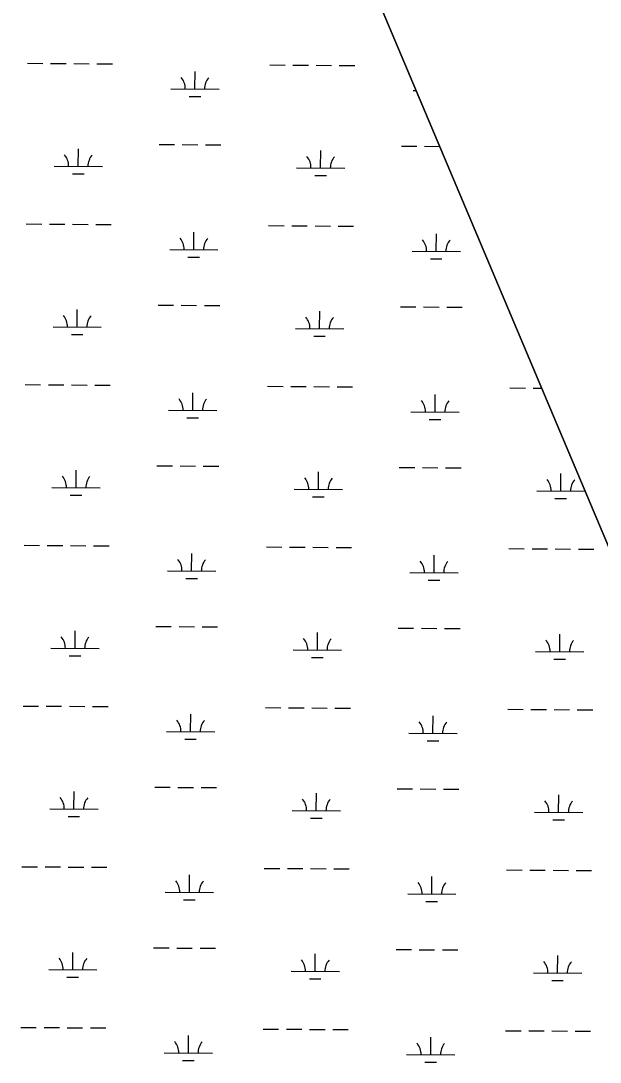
# Model space of a CAD drawing. Extents: x 3172231 to 3210228, y 940198 to 965780.
# Drawn here: x 3200968 to 3202168, y 953144 to 955300 of the extents above; entities that cross this region are included whole.
import ezdxf

# ---------------------------------------------------------------- set-up
doc = ezdxf.new("R2010")
doc.units = 0
for name, color, linetype in [('V-SITE-VEGE', 7, 'Continuous'), ('V-TOPO-SHOR', 7, 'Continuous'), ('V-WETL-SWMP', 7, 'Continuous')]:
    doc.layers.add(name, color=color, linetype=linetype)

msp = doc.modelspace()

# ---------------------------------------------------------------- linework, layer by layer
at = {"layer": 'V-SITE-VEGE'}
msp.add_line((3202323.547, 953882.41), (3201680.645, 955406.272), dxfattribs=at)
at = {"layer": 'V-TOPO-SHOR'}
msp.add_line((3202323.547, 953882.41), (3201680.645, 955406.272), dxfattribs=at)
at = {"layer": 'V-WETL-SWMP'}
for p, q in [((3201680.646, 955406.272), (3202323.548, 953882.41)), ((3200981.739, 955211.951), (3201013.738, 955211.734)), ((3201029.737, 955211.625), (3201061.737, 955211.407)), ((3201077.736, 955211.298), (3201109.736, 955211.08)), ((3201125.735, 955210.971), (3201157.734, 955210.753)), ((3201483.635, 955208.535), (3201515.634, 955208.317)), ((3201531.634, 955208.208), (3201563.633, 955207.99)), ((3201579.633, 955207.881), (3201611.632, 955207.664)), ((3201627.632, 955207.555), (3201659.631, 955207.337)), ((3201328.701, 955158.846), (3201328.946, 955194.846)), ((3201278.702, 955159.187), (3201378.7, 955158.506)), ((3201316.596, 955143.497), (3201340.596, 955143.334)), ((3201780.599, 955155.77), (3201786.347, 955155.731)), ((3201087.133, 954998.625), (3201087.378, 955034.624)), ((3201254.509, 955043.917), (3201286.508, 955043.699)), ((3201302.508, 955043.59), (3201334.507, 955043.372)), ((3201350.507, 955043.263), (3201382.506, 955043.045)), ((3201756.405, 955040.5), (3201788.405, 955040.282)), ((3201804.404, 955040.174), (3201835.188, 955039.964)), ((3201589.029, 954995.209), (3201589.274, 955031.208)), ((3201037.134, 954998.965), (3201137.132, 954998.285)), ((3201539.03, 954995.549), (3201639.028, 954994.868)), ((3201075.028, 954983.276), (3201099.028, 954983.113)), ((3201576.924, 954979.86), (3201600.924, 954979.696)), ((3200979.474, 954879.284), (3201011.473, 954879.066)), ((3201027.473, 954878.957), (3201059.472, 954878.74)), ((3201075.472, 954878.631), (3201107.471, 954878.413)), ((3201123.471, 954878.304), (3201155.47, 954878.086)), ((3201326.437, 954826.179), (3201326.682, 954862.178)), ((3201481.37, 954875.868), (3201513.37, 954875.65)), ((3201529.369, 954875.541), (3201561.369, 954875.323)), ((3201577.368, 954875.214), (3201609.367, 954874.996)), ((3201625.367, 954874.887), (3201657.366, 954874.67)), ((3201828.333, 954822.763), (3201828.578, 954858.762)), ((3201276.438, 954826.519), (3201376.435, 954825.839)), ((3201778.334, 954823.103), (3201878.332, 954822.422)), ((3201314.332, 954810.83), (3201338.331, 954810.667)), ((3201816.228, 954807.414), (3201840.228, 954807.25)), ((3201252.245, 954711.249), (3201284.244, 954711.032)), ((3201300.243, 954710.923), (3201332.243, 954710.705)), ((3201348.242, 954710.596), (3201380.242, 954710.378)), ((3201084.868, 954665.958), (3201085.113, 954701.957)), ((3201586.765, 954662.541), (3201587.01, 954698.54)), ((3201754.141, 954707.833), (3201786.14, 954707.615)), ((3201802.14, 954707.506), (3201834.139, 954707.288)), ((3201850.139, 954707.18), (3201882.138, 954706.962)), ((3201034.87, 954666.298), (3201134.867, 954665.617)), ((3201072.764, 954650.609), (3201096.763, 954650.445)), ((3201536.766, 954662.882), (3201636.764, 954662.201)), ((3201574.66, 954647.192), (3201598.659, 954647.029)), ((3200977.21, 954546.617), (3201009.209, 954546.399)), ((3201025.208, 954546.29), (3201057.208, 954546.072)), ((3201073.207, 954545.963), (3201105.207, 954545.746)), ((3201121.206, 954545.637), (3201153.205, 954545.419)), ((3201479.106, 954543.2), (3201511.105, 954542.983)), ((3201527.105, 954542.874), (3201559.104, 954542.656)), ((3201575.104, 954542.547), (3201607.103, 954542.329)), ((3201623.103, 954542.22), (3201655.102, 954542.002)), ((3201981.002, 954539.784), (3202013.002, 954539.566)), ((3202029.001, 954539.457), (3202046.396, 954539.339)), ((3201324.172, 954493.512), (3201324.417, 954529.511)), ((3201826.068, 954490.095), (3201826.313, 954526.095)), ((3201274.173, 954493.852), (3201374.171, 954493.171)), ((3201312.067, 954478.163), (3201336.067, 954478)), ((3201776.07, 954490.436), (3201876.067, 954489.755)), ((3201813.964, 954474.746), (3201837.963, 954474.583)), ((3201082.604, 954333.29), (3201082.849, 954369.29)), ((3201249.98, 954378.582), (3201281.979, 954378.364)), ((3201297.979, 954378.255), (3201329.978, 954378.038)), ((3201345.978, 954377.929), (3201377.977, 954377.711)), ((3201584.5, 954329.874), (3201584.745, 954365.873)), ((3201751.876, 954375.166), (3201783.876, 954374.948)), ((3201799.875, 954374.839), (3201831.875, 954374.621)), ((3201847.874, 954374.512), (3201879.873, 954374.294)), ((3202086.397, 954326.458), (3202086.642, 954362.457)), ((3201032.605, 954333.631), (3201132.603, 954332.95)), ((3201534.501, 954330.214), (3201634.499, 954329.534)), ((3202036.398, 954326.798), (3202136.352, 954326.117)), ((3201070.499, 954317.942), (3201094.499, 954317.778)), ((3201572.395, 954314.525), (3201596.395, 954314.362)), ((3202074.292, 954311.109), (3202098.291, 954310.945)), ((3200974.945, 954213.95), (3201006.944, 954213.732)), ((3201022.944, 954213.623), (3201054.943, 954213.405)), ((3201070.943, 954213.296), (3201102.942, 954213.078)), ((3201118.942, 954212.969), (3201150.941, 954212.752)), ((3201321.908, 954160.845), (3201322.153, 954196.844)), ((3201476.841, 954210.533), (3201508.841, 954210.315)), ((3201524.84, 954210.206), (3201556.84, 954209.989)), ((3201572.839, 954209.88), (3201604.838, 954209.662)), ((3201620.838, 954209.553), (3201652.837, 954209.335)), ((3201823.804, 954157.428), (3201824.049, 954193.427)), ((3201978.738, 954207.117), (3202010.737, 954206.899)), ((3202026.737, 954206.79), (3202058.736, 954206.572)), ((3202074.736, 954206.463), (3202106.735, 954206.245)), ((3202122.734, 954206.136), (3202154.734, 954205.919)), ((3201271.909, 954161.185), (3201371.906, 954160.504)), ((3201773.805, 954157.768), (3201873.803, 954157.088)), ((3201309.803, 954145.496), (3201333.802, 954145.332)), ((3201811.699, 954142.079), (3201835.699, 954141.916)), ((3201247.716, 954045.915), (3201279.715, 954045.697)), ((3201295.714, 954045.588), (3201327.714, 954045.37)), ((3201343.713, 954045.261), (3201375.713, 954045.044)), ((3201749.612, 954042.498), (3201781.611, 954042.281)), ((3201797.611, 954042.172), (3201829.61, 954041.954)), ((3201845.61, 954041.845), (3201877.609, 954041.627)), ((3201080.339, 954000.623), (3201080.584, 954036.622)), ((3201582.236, 953997.207), (3201582.481, 954033.206)), ((3202084.132, 953993.79), (3202084.377, 954029.789)), ((3201030.34, 954000.964), (3201130.338, 954000.283)), ((3201532.237, 953997.547), (3201632.235, 953996.866)), ((3201068.235, 953985.274), (3201092.234, 953985.111)), ((3201570.131, 953981.858), (3201594.13, 953981.694)), ((3202034.133, 953994.131), (3202134.131, 953993.45)), ((3202072.027, 953978.441), (3202096.027, 953978.278)), ((3200972.68, 953881.282), (3201004.68, 953881.064)), ((3201020.679, 953880.956), (3201052.679, 953880.738)), ((3201068.678, 953880.629), (3201100.678, 953880.411)), ((3201116.677, 953880.302), (3201148.676, 953880.084)), ((3201474.577, 953877.866), (3201506.576, 953877.648)), ((3201522.576, 953877.539), (3201554.575, 953877.321)), ((3201570.575, 953877.212), (3201602.574, 953876.994)), ((3201618.574, 953876.886), (3201650.573, 953876.668)), ((3201976.473, 953874.449), (3202008.472, 953874.231)), ((3202024.472, 953874.123), (3202056.471, 953873.905)), ((3202072.471, 953873.796), (3202104.47, 953873.578)), ((3202120.47, 953873.469), (3202152.469, 953873.251)), ((3201319.643, 953828.177), (3201319.888, 953864.176)), ((3201821.539, 953824.761), (3201821.784, 953860.76)), ((3201269.644, 953828.518), (3201369.642, 953827.837)), ((3201771.541, 953825.101), (3201871.538, 953824.42)), ((3201307.538, 953812.828), (3201331.538, 953812.665)), ((3201809.435, 953809.412), (3201833.434, 953809.248)), ((3201078.075, 953667.956), (3201078.32, 953703.955)), ((3201245.451, 953713.248), (3201277.45, 953713.03)), ((3201293.45, 953712.921), (3201325.449, 953712.703)), ((3201341.449, 953712.594), (3201373.448, 953712.376)), ((3201579.971, 953664.539), (3201580.216, 953700.539)), ((3201747.347, 953709.831), (3201779.347, 953709.613)), ((3201795.346, 953709.504), (3201827.346, 953709.287)), ((3201843.345, 953709.178), (3201875.344, 953708.96)), ((3202081.868, 953661.123), (3202082.113, 953697.122)), ((3201028.076, 953668.296), (3201128.074, 953667.616)), ((3201065.97, 953652.607), (3201089.97, 953652.444)), ((3201529.972, 953664.88), (3201629.97, 953664.199)), ((3202031.869, 953661.463), (3202131.866, 953660.783)), ((3201567.866, 953649.19), (3201591.866, 953649.027)), ((3202069.763, 953645.774), (3202093.762, 953645.611)), ((3200970.416, 953548.615), (3201002.415, 953548.397)), ((3201018.415, 953548.288), (3201050.414, 953548.07)), ((3201066.414, 953547.961), (3201098.413, 953547.744)), ((3201114.413, 953547.635), (3201146.412, 953547.417)), ((3201472.312, 953545.198), (3201504.312, 953544.981)), ((3201520.311, 953544.872), (3201552.31, 953544.654)), ((3201317.379, 953495.51), (3201317.624, 953531.509)), ((3201568.31, 953544.545), (3201600.309, 953544.327)), ((3201616.309, 953544.218), (3201648.308, 953544)), ((3201819.275, 953492.093), (3201819.52, 953528.093)), ((3201974.209, 953541.782), (3202006.208, 953541.564)), ((3202022.208, 953541.455), (3202054.207, 953541.237)), ((3202070.206, 953541.129), (3202102.206, 953540.911)), ((3202118.205, 953540.802), (3202150.205, 953540.584)), ((3201267.38, 953495.85), (3201367.377, 953495.17)), ((3201305.274, 953480.161), (3201329.273, 953479.998)), ((3201769.276, 953492.434), (3201869.274, 953491.753)), ((3201807.17, 953476.745), (3201831.17, 953476.581)), ((3201243.186, 953380.58), (3201275.186, 953380.362)), ((3201291.185, 953380.254), (3201323.185, 953380.036)), ((3201339.184, 953379.927), (3201371.184, 953379.709)), ((3201745.083, 953377.164), (3201777.082, 953376.946)), ((3201793.082, 953376.837), (3201825.081, 953376.619)), ((3201841.081, 953376.51), (3201873.08, 953376.293)), ((3201075.81, 953335.289), (3201076.055, 953371.288)), ((3201577.707, 953331.872), (3201577.952, 953367.871)), ((3202079.603, 953328.456), (3202079.848, 953364.455)), ((3201025.811, 953335.629), (3201125.809, 953334.948)), ((3201527.708, 953332.212), (3201627.706, 953331.532)), ((3201063.706, 953319.94), (3201087.705, 953319.776)), ((3201565.602, 953316.523), (3201589.601, 953316.36)), ((3202029.604, 953328.796), (3202129.602, 953328.115)), ((3202067.498, 953313.107), (3202091.498, 953312.943)), ((3200968.151, 953215.948), (3201000.151, 953215.73)), ((3201016.15, 953215.621), (3201048.15, 953215.403)), ((3201064.149, 953215.294), (3201096.148, 953215.076)), ((3201112.148, 953214.967), (3201144.147, 953214.75)), ((3201470.048, 953212.531), (3201502.047, 953212.313)), ((3201518.047, 953212.204), (3201550.046, 953211.987)), ((3201566.046, 953211.878), (3201598.045, 953211.66)), ((3201614.044, 953211.551), (3201646.044, 953211.333)), ((3201971.944, 953209.115), (3202003.943, 953208.897)), ((3202019.943, 953208.788), (3202051.942, 953208.57)), ((3202067.942, 953208.461), (3202099.941, 953208.243)), ((3202115.941, 953208.134), (3202147.94, 953207.917)), ((3201315.114, 953162.843), (3201315.359, 953198.842)), ((3201817.01, 953159.426), (3201817.255, 953195.425)), ((3201265.115, 953163.183), (3201365.113, 953162.502)), ((3201767.012, 953159.767), (3201867.009, 953159.086)), ((3201303.009, 953147.494), (3201327.009, 953147.33)), ((3201804.906, 953144.077), (3201828.905, 953143.914))]:
    msp.add_line(p, q, dxfattribs=at)
for centre, start, end in [((3201273.463, 955159.697), 358.838165, 40.381824), ((3201383.946, 955158.945), 138.838162, 180.381821), ((3201031.894, 954999.476), 358.838165, 40.381824), ((3201142.378, 954998.724), 138.838162, 180.381821), ((3201533.791, 954996.059), 358.838165, 40.381824), ((3201644.274, 954995.307), 138.838162, 180.381821), ((3201271.198, 954827.03), 358.838165, 40.381824), ((3201381.681, 954826.278), 138.838162, 180.381821), ((3201773.095, 954823.613), 358.838165, 40.381824), ((3201883.578, 954822.861), 138.838162, 180.381821), ((3201029.63, 954666.809), 358.838165, 40.381824), ((3201140.113, 954666.057), 138.838162, 180.381821), ((3201531.526, 954663.392), 358.838165, 40.381824), ((3201642.01, 954662.64), 138.838162, 180.381821), ((3201268.934, 954494.363), 358.838165, 40.381824), ((3201379.417, 954493.611), 138.838162, 180.381821), ((3201770.83, 954490.946), 358.838165, 40.381824), ((3201881.313, 954490.194), 138.838162, 180.381821), ((3201027.365, 954334.141), 358.838165, 40.381824), ((3201137.849, 954333.389), 138.838162, 180.381821), ((3201529.262, 954330.725), 358.838165, 40.381824), ((3201639.745, 954329.973), 138.838162, 180.381821), ((3202031.158, 954327.308), 358.838165, 40.381824), ((3202141.641, 954326.556), 138.838162, 180.381821), ((3201266.669, 954161.695), 358.838165, 40.381824), ((3201377.152, 954160.943), 138.838162, 180.381821), ((3201768.566, 954158.279), 358.838165, 40.381824), ((3201879.049, 954157.527), 138.838162, 180.381821), ((3201025.101, 954001.474), 358.838165, 40.381824), ((3201135.584, 954000.722), 138.838162, 180.381821), ((3201526.997, 953998.058), 358.838165, 40.381824), ((3201637.481, 953997.305), 138.838162, 180.381821), ((3202028.894, 953994.641), 358.838165, 40.381824), ((3202139.377, 953993.889), 138.838162, 180.381821), ((3201264.405, 953829.028), 358.838165, 40.381824), ((3201374.888, 953828.276), 138.838162, 180.381821), ((3201766.301, 953825.612), 358.838165, 40.381824), ((3201876.784, 953824.86), 138.838162, 180.381821), ((3201022.836, 953668.807), 358.838165, 40.381824), ((3201133.32, 953668.055), 138.838162, 180.381821), ((3201524.733, 953665.39), 358.838165, 40.381824), ((3201635.216, 953664.638), 138.838162, 180.381821), ((3202026.629, 953661.974), 358.838165, 40.381824), ((3202137.112, 953661.222), 138.838162, 180.381821), ((3201262.14, 953496.361), 358.838165, 40.381824), ((3201372.623, 953495.609), 138.838162, 180.381821), ((3201764.036, 953492.944), 358.838165, 40.381824), ((3201874.52, 953492.192), 138.838162, 180.381821), ((3201020.572, 953336.139), 358.838165, 40.381824), ((3201131.055, 953335.387), 138.838162, 180.381821), ((3201522.468, 953332.723), 358.838165, 40.381824), ((3201632.952, 953331.971), 138.838162, 180.381821), ((3202024.365, 953329.306), 358.838165, 40.381824), ((3202134.848, 953328.554), 138.838162, 180.381821), ((3201259.876, 953163.693), 358.838165, 40.381824), ((3201370.359, 953162.941), 138.838162, 180.381821), ((3201761.772, 953160.277), 358.838165, 40.381824), ((3201872.255, 953159.525), 138.838162, 180.381821)]:
    msp.add_arc(centre, 35.246, start, end, dxfattribs=at)

doc.saveas('drawing.dxf')
